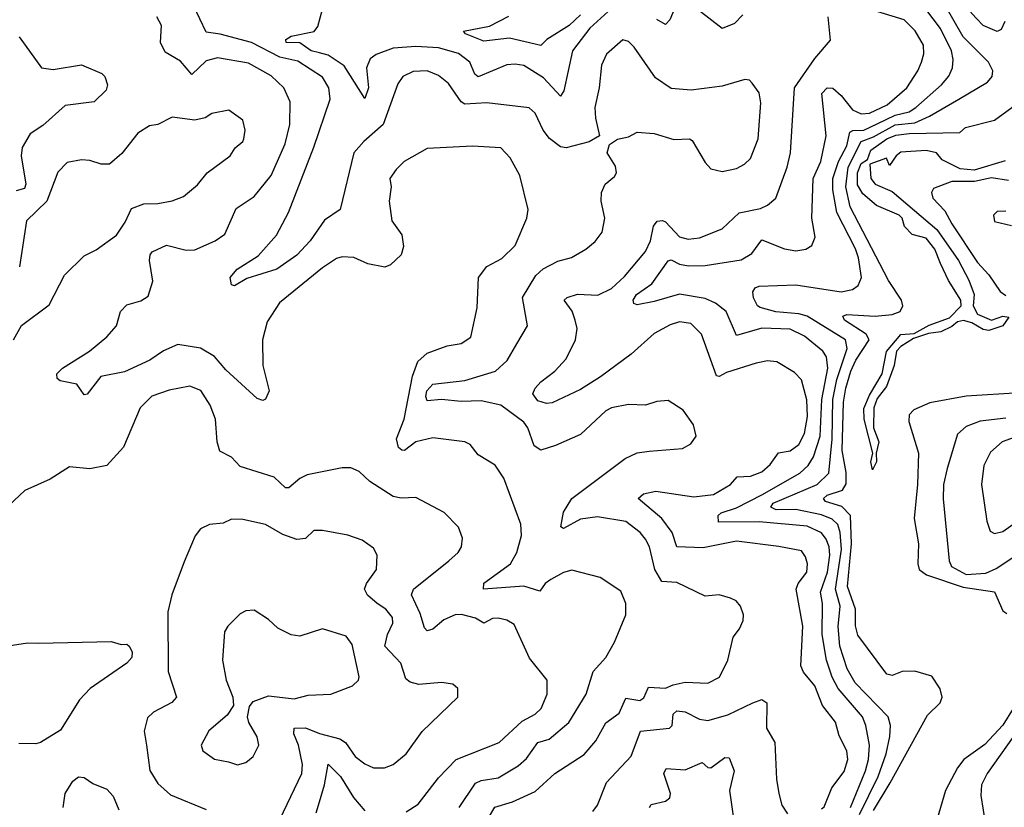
# Model space of a CAD drawing. Extents: x 1954683 to 2060285, y 904798 to 1016299.
# Tile 349 of 472: x 2004108 to 2007580, y 983116 to 985895. Entities that reach past the tile are written whole.
import ezdxf

# ---------------------------------------------------------------- set-up
doc = ezdxf.new("R2010")
doc.units = 0

msp = doc.modelspace()

# ---------------------------------------------------------------- linework, layer by layer
at = {"layer": '0CON10XD'}
for points in [[(2007581.7, 985888.3), (2007569.3, 985860.7), (2007555, 985853.8), (2007505, 985874.2), (2007480.9, 985900.9), (2007385, 986008.2), (2007365, 986043.2), (2007358.6, 986075), (2007357.4, 986172.6), (2007395, 986213.8), (2007406, 986235), (2007415.6, 986315), (2007465, 986520.3), (2007496.8, 986583.2), (2007509.4, 986625), (2007536.4, 986665), (2007549.6, 986700.4), (2007577, 986733), (2007599.5, 986775)], [(2005693.8, 982966.2), (2005783.8, 983116.2), (2005845, 983135.3), (2005925, 983172.1), (2005995, 983235.4), (2006097.9, 983302.1), (2006139.9, 983350.1), (2006175, 983413.5), (2006222, 983448), (2006245, 983501.2), (2006295, 983492.7), (2006308.4, 983501.6), (2006325, 983539.5), (2006385, 983536.2), (2006412.4, 983547.6), (2006455, 983557.3), (2006535, 983553.8), (2006575.5, 983575), (2006605.5, 983635), (2006623.8, 983716.2), (2006646.2, 983745), (2006658.8, 983775), (2006660, 983795), (2006650, 983825), (2006634.5, 983844.5), (2006615, 983854.3), (2006575, 983865.5), (2006525, 983860.9), (2006425, 983909.6), (2006372.4, 983912.4), (2006348, 983955), (2006328.2, 984035), (2006315, 984062.2), (2006296, 984086), (2006245, 984124.3), (2006145, 984140.7), (2006085, 984132), (2006025, 984099.2), (2006016, 984106), (2006025, 984157.5), (2006055, 984205.4), (2006243, 984347), (2006285, 984366.9), (2006327.9, 984372.1), (2006445, 984381.4), (2006475, 984398.8), (2006493.8, 984425), (2006484.3, 984465), (2006447.6, 984517.6), (2006395, 984551.4), (2006355, 984548.1), (2006315, 984534.4), (2006255, 984537.1), (2006195, 984525.4), (2006175, 984514.4), (2006085, 984431.4), (2005997.8, 984392.2), (2005945, 984376.4), (2005921.4, 984391.4), (2005899.4, 984455), (2005885.9, 984475), (2005805, 984535.2), (2005735, 984550.2), (2005665, 984547.6), (2005594.8, 984555.2), (2005545, 984550), (2005539.6, 984565), (2005543.8, 984585), (2005565, 984608.5), (2005677.6, 984622.4), (2005785.2, 984654.8), (2005827.2, 984692.8), (2005860.9, 984750.9), (2005898.9, 984815), (2005881.2, 984915), (2005927.3, 984992.7), (2005953.6, 985016.4), (2006005, 985042.5), (2006054.1, 985055.9), (2006104.6, 985085.4), (2006137.3, 985112.7), (2006162.2, 985145), (2006171.1, 985195), (2006158.6, 985255), (2006159.2, 985285), (2006171.9, 985315), (2006205, 985341.8), (2006212, 985355), (2006208.7, 985378.7), (2006180, 985425), (2006187.5, 985455), (2006216, 985474), (2006255, 985482), (2006285, 985498), (2006345, 985494), (2006415, 985472.9), (2006470, 985475), (2006479.1, 985469.1), (2006525, 985391.2), (2006545, 985368.6), (2006585, 985358.9), (2006635, 985369.5), (2006664.2, 985385), (2006684.4, 985405), (2006712.2, 985475), (2006721.9, 985601.9), (2006715, 985636.7), (2006691.4, 985671.4), (2006681.7, 985681.7), (2006665, 985684.2), (2006585, 985661.1), (2006476.1, 985646.1), (2006405, 985652), (2006349.4, 985689.4), (2006275, 985798.1), (2006255, 985818.1), (2006235, 985824.4), (2006176.9, 985773.1), (2006158.9, 985735), (2006151.5, 985655), (2006136.5, 985585), (2006137.9, 985547.9), (2006152.5, 985485), (2006115.8, 985464.2), (2006035, 985442.7), (2006015, 985446.5), (2005976.2, 985476.2), (2005953.4, 985505), (2005925.8, 985565.8), (2005903.9, 985583.9), (2005755, 985601.6), (2005676.9, 985596.9), (2005664.6, 985605), (2005619.7, 985669.7), (2005585, 985698.5), (2005545, 985715.2), (2005495, 985712.7), (2005458.9, 985695), (2005440.9, 985669.1), (2005389.7, 985525), (2005320.8, 985465), (2005285.8, 985425), (2005237.5, 985225), (2005182.7, 985187.3), (2005132, 985115), (2005085, 985063.9), (2005014.3, 985015), (2004908.1, 984981.9), (2004865, 984956.2), (2004855, 984960), (2004850, 984985), (2004874.5, 985015), (2004948.3, 985061.7), (2005013.1, 985135), (2005055.3, 985215), (2005145.2, 985445), (2005202.5, 985615), (2005198, 985655), (2005175, 985692.5), (2005088.2, 985748.2), (2005025, 985763.4), (2004925, 985814.2), (2004815, 985844.4), (2004765, 985851.1), (2004720.4, 985945)], [(2006235, 985972.7), (2006118, 985865), (2006057.6, 985785), (2006026.1, 985643.9), (2006015, 985625.7), (2005955, 985690.5), (2005885, 985733.5), (2005855, 985738.7), (2005825, 985735.3), (2005725, 985693.8), (2005712.7, 985702.7), (2005695, 985745.4), (2005655, 985776.1), (2005585, 985796.1), (2005505, 985800.6), (2005425, 985794.4), (2005365, 985772.4), (2005343.1, 985756.9), (2005331, 985725), (2005337.4, 985655), (2005325, 985617.5), (2005251.7, 985731.7), (2005195, 985770.4), (2005165, 985777.8), (2005135.3, 985785), (2005095, 985813.8), (2005047.1, 985815), (2005045.6, 985825), (2005065, 985836.6), (2005146.2, 985853.8), (2005159.1, 985870.9), (2005175, 985932)], [(2006425, 985954), (2006400.9, 985895), (2006385, 985877.8), (2006355, 985895.5)], [(2006657.4, 985912.6), (2006628.9, 985881.1), (2006585, 985864.4), (2006465, 985957.5)], [(2007069.5, 983090.5), (2007135.7, 983225), (2007163.3, 983305), (2007175.9, 983365.9), (2007178.6, 983405), (2007170.6, 983435), (2007054, 983555), (2007026, 983605), (2006999.9, 983685), (2006994.3, 983754.3), (2007000.8, 983825), (2006985.1, 983885), (2007005.6, 984025), (2007001.7, 984085), (2006993.3, 984113.3), (2006972.9, 984132.9), (2006935, 984147.9), (2006845, 984166.2), (2006775, 984165.9), (2006757.1, 984175), (2006765, 984188.8), (2006920.6, 984255), (2006961.2, 984295), (2006973.2, 984415), (2006975.8, 984555), (2006989.3, 984625), (2007025.5, 984735), (2007019.8, 984765), (2006885, 984849.3), (2006855, 984857.7), (2006774.7, 984864.7), (2006719.3, 984879.3), (2006710, 984885), (2006695, 984913.8), (2006693.5, 984935), (2006700.9, 984949.1), (2006715, 984954.6), (2006845, 984959.8), (2007005, 984935.3), (2007045, 984942.9), (2007065, 984957.5), (2007076.1, 984985), (2007065.6, 985055), (2007055, 985087.1), (2006989.1, 985215), (2006975.9, 985295), (2006975.9, 985335), (2006995.6, 985394.4), (2007025, 985450), (2007035, 985498.1), (2007046, 985504), (2007085, 985505.7), (2007132.1, 985527.9), (2007195, 985557.7), (2007245, 985570), (2007268.5, 985585), (2007358.4, 985665), (2007384.4, 985695.6), (2007397.1, 985725), (2007400, 985755), (2007394.4, 985785), (2007355, 985863.5), (2007277.6, 985967.6)], [(2007118.2, 983105), (2007177.7, 983202.4), (2007309.1, 983440.9), (2007353.8, 983485), (2007361.2, 983505), (2007353.9, 983533.9), (2007325, 983578.8), (2007265, 983596), (2007220, 983595), (2007185, 983581.2), (2007165.9, 983585.9), (2007063.3, 983723.3), (2007055.8, 983755.8), (2007055.7, 983815), (2007026.7, 983895), (2007040.6, 984045), (2007037.9, 984145), (2007006.7, 984176.7), (2006950, 984195), (2006942.5, 984205), (2006955, 984216.9), (2007009.1, 984235), (2007022.6, 984257.4), (2007022.9, 984297.1), (2007008.7, 984375), (2007013.3, 984545), (2007020.7, 984595), (2007039.1, 984655), (2007056.7, 984693.3), (2007103.7, 984765), (2007093.4, 984785), (2007016.5, 984835), (2007010.5, 984849.5), (2007024.8, 984855.2), (2007125, 984849.4), (2007184.8, 984855.2), (2007213.1, 984865), (2007221.8, 984885), (2007217.2, 984905), (2007171.6, 984975), (2007036.7, 985235), (2007021, 985305), (2007029.2, 985375), (2007074.9, 985465.1), (2007118.8, 985481.2), (2007195, 985523.9), (2007265, 985531.2), (2007315.9, 985554.1), (2007419.3, 985615), (2007521.2, 985675), (2007537.5, 985695), (2007540, 985715), (2007524.2, 985745), (2007435, 985835.2), (2007371.1, 985945)], [(2006085, 985911.7), (2006045, 985875.2), (2005966.7, 985825), (2005945, 985803.6), (2005835, 985829.6), (2005745, 985819.6), (2005680, 985845), (2005673.3, 985855), (2005765, 985872.5), (2005832.5, 985907.5)], [(2007265.7, 985855.7), (2007227.5, 985895), (2007115, 985929.2)], [(2005455.5, 984375.5), (2005443.8, 984385), (2005436, 984416), (2005463.9, 984485), (2005493.2, 984636.8), (2005511.6, 984688.4), (2005545, 984718.8), (2005615, 984744.5), (2005665, 984751.9), (2005699.2, 984775), (2005721.1, 984878.9), (2005725.5, 984985), (2005755, 985024.5), (2005807.4, 985052.6), (2005855, 985098.1), (2005896.5, 985195), (2005900.5, 985225), (2005871.8, 985345), (2005837.4, 985407.4), (2005805, 985443.1), (2005705, 985448.5), (2005545, 985440), (2005463.8, 985395), (2005435, 985366.2), (2005412.9, 985335), (2005417.1, 985305), (2005411.1, 985255), (2005420, 985185), (2005455.5, 985135.5), (2005461.4, 985095), (2005452.5, 985065), (2005415, 985030.6), (2005395, 985022.2), (2005335, 985033.8), (2005285.4, 985055.4), (2005245, 985057.8), (2005225, 985052.5), (2005175, 985019.5), (2005024.3, 984895.7), (2004980.6, 984829.4), (2004963.4, 984765), (2004965.3, 984675.3), (2004987.3, 984585), (2004975, 984555.8), (2004965, 984550.8), (2004945, 984558.1), (2004835, 984659.2), (2004795, 984706.8), (2004745, 984736.2), (2004665, 984749.3), (2004615, 984727.1), (2004566.3, 984693.7), (2004477.5, 984652.5), (2004394.1, 984635.9), (2004345, 984573.8), (2004335, 984571.2), (2004308.9, 984608.9), (2004250.5, 984620.5), (2004239.3, 984629.3), (2004238.8, 984645), (2004258.8, 984665), (2004354.2, 984725), (2004415, 984775.7), (2004449.4, 984815), (2004463.5, 984865), (2004485, 984889.2), (2004535, 984902.9), (2004560.3, 984919.7), (2004577.6, 984972.4), (2004565.4, 985045), (2004567.3, 985065), (2004575, 985076.4), (2004625, 985099.6), (2004695, 985082.1), (2004725, 985082.9), (2004797.1, 985115), (2004831.3, 985138.7), (2004871.5, 985228.5), (2004935, 985271.5), (2004994.7, 985345), (2005043.3, 985456.7), (2005060.6, 985525), (2005062, 985605), (2005039.6, 985655), (2004995, 985696.8), (2004915, 985741.2), (2004805, 985760), (2004765, 985750), (2004715, 985701.2), (2004675, 985748.2), (2004620.9, 985780.9), (2004604.5, 985815), (2004608.2, 985875), (2004591.2, 985905)], [(2006935, 983110), (2006945, 983117.5), (2006972.1, 983185), (2007015, 983242.2), (2007028.1, 983285), (2007025.3, 983315), (2006998, 983368), (2006985, 983415.7), (2006938.9, 983475), (2006911.9, 983545), (2006872.4, 983592.4), (2006862.5, 983615), (2006869.6, 983755), (2006846.3, 983885), (2006852.7, 983905), (2006883.3, 983945), (2006885.9, 983975), (2006879.5, 983999.5), (2006865, 984020.6), (2006785, 984036.4), (2006635, 984055.2), (2006518.3, 984031.7), (2006425.4, 984035.4), (2006408.8, 984085), (2006372, 984135), (2006288.6, 984205), (2006307.7, 984222.3), (2006351.2, 984231.2), (2006485, 984211.1), (2006555, 984219.2), (2006614.5, 984255), (2006637.8, 984282.2), (2006685, 984284.3), (2006725, 984299.8), (2006754.2, 984325), (2006783.3, 984366.7), (2006825, 984373.2), (2006855, 984396.6), (2006875.6, 984434.4), (2006885.6, 984494.4), (2006884.2, 984554.2), (2006865, 984624.3), (2006840.7, 984650.7), (2006778.2, 984688.2), (2006745, 984691.3), (2006705, 984682.7), (2006600.1, 984649.9), (2006575, 984636.4), (2006565, 984637.8), (2006511.8, 984785), (2006475, 984823.6), (2006435, 984828.9), (2006401.5, 984818.5), (2006345, 984788.2), (2006264.4, 984715), (2006156.2, 984635), (2006085, 984590.6), (2005985, 984542.6), (2005965, 984540.4), (2005935, 984550), (2005917.5, 984575), (2005925.6, 984594.4), (2005945, 984616.9), (2005995.3, 984654.7), (2006035, 984698.8), (2006067.5, 984765), (2006073.3, 984805), (2006067.1, 984835), (2006056, 984866), (2006027.5, 984905), (2006038, 984915), (2006075, 984926.9), (2006147, 984923), (2006195, 984946.2), (2006240.8, 984989.2), (2006315, 985077.3), (2006332.3, 985115), (2006343.4, 985166.6), (2006355.9, 985184.1), (2006375, 985186.6), (2006385, 985181.5), (2006435, 985129.4), (2006465, 985120.7), (2006505, 985125.4), (2006585, 985157.3), (2006645, 985213.8), (2006720.8, 985229.2), (2006745, 985240.5), (2006774.1, 985265.9), (2006813.9, 985375), (2006825.9, 985425), (2006839.8, 985655), (2006912.2, 985757.8), (2006966.7, 985823.3), (2006958.7, 985905)], [(2007037.2, 983115), (2007090, 983245), (2007101.5, 983285), (2007104.5, 983334.5), (2007091.6, 983405), (2007080.2, 983435), (2006994.4, 983534.5), (2006973, 983575), (2006953.2, 983635), (2006937.8, 983725), (2006938.6, 983835), (2006932.4, 983875), (2006956.2, 983945), (2006964.7, 984005), (2006962.4, 984035), (2006952.1, 984062.1), (2006935, 984083.9), (2006885, 984108), (2006715, 984123.2), (2006572.2, 984122.2), (2006571, 984145), (2006581.6, 984155), (2006635, 984172), (2006725, 984218.7), (2006858.6, 984295), (2006888.3, 984321.7), (2006907.6, 984352.4), (2006930.7, 984425), (2006936.2, 984555), (2006958.2, 984665), (2006952.6, 984705), (2006940, 984725), (2006875, 984778.1), (2006825, 984803.2), (2006725, 984806.3), (2006635, 984780.4), (2006599.1, 984865), (2006561.1, 984895), (2006525, 984911), (2006435, 984926.3), (2006345, 984900.4), (2006285, 984889.4), (2006273.1, 984893.1), (2006270.9, 984905), (2006283.3, 984925), (2006336.7, 984963.3), (2006395, 985044.7), (2006405, 985047.7), (2006435, 985032.9), (2006466.1, 985026.1), (2006525, 985027.3), (2006651.8, 985048.2), (2006689.7, 985070.3), (2006725, 985117.7), (2006805, 985086.7), (2006845, 985079.1), (2006880, 985085), (2006901.7, 985098.3), (2006912.6, 985127.4), (2006901.1, 985195), (2006905.6, 985335), (2006932.8, 985395), (2006951.7, 985485), (2006936.8, 985635), (2006955, 985654.6), (2006975, 985653.1), (2007005, 985627.3), (2007045, 985577.1), (2007075, 985562.4), (2007105, 985564.8), (2007167.1, 985595), (2007235.8, 985655), (2007275.5, 985714.5), (2007288.1, 985745), (2007296.3, 985775), (2007294.8, 985804.8), (2007265.7, 985855.7)], [(2004105.6, 985835), (2004185, 985725.8), (2004225, 985719.6), (2004325, 985735.5), (2004397.5, 985705), (2004407.5, 985695), (2004417.5, 985665), (2004413, 985647), (2004370, 985605), (2004267.6, 985592.4), (2004188.8, 985521.2), (2004145, 985492.2), (2004115.8, 985444.2), (2004112.6, 985415), (2004129.1, 985315), (2004125, 985300), (2004095, 985291.3)], [(2007436, 984834), (2007415, 984829.1), (2007395, 984812.1), (2007356.1, 984793.9), (2007312.4, 984787.6), (2007260, 984770), (2007215, 984741.8), (2007199.6, 984725), (2007191.9, 984675), (2007165, 984600.8), (2007132.2, 984557.8), (2007119.5, 984525), (2007119.2, 984455), (2007137.3, 984405), (2007127.8, 984365), (2007129.3, 984335), (2007115, 984306.7), (2007109.2, 984335), (2007116.7, 984365), (2007085.3, 984485), (2007085, 984523.3), (2007105, 984570.5), (2007149.3, 984645), (2007165, 984724.5), (2007215, 984784.6), (2007262, 984788), (2007315, 984816.8), (2007387.3, 984842.7), (2007428.5, 984885), (2007427.3, 984905), (2007382.9, 984975), (2007354.6, 985035), (2007334.6, 985085), (2007305, 985124.2), (2007255, 985136.9), (2007228.1, 985165), (2007219.4, 985195), (2007209.2, 985205), (2007129.9, 985239.9), (2007081, 985281), (2007062.9, 985312.9), (2007062.2, 985355), (2007075, 985387.1), (2007097.9, 985402.1), (2007108.8, 985435), (2007166.2, 985475), (2007197.5, 985487.5), (2007245, 985493.7), (2007423.3, 985496.7), (2007443.3, 985515), (2007545, 985540), (2007663.5, 985626.5)], [(2004085.8, 984765), (2004114.4, 984815.6), (2004211.3, 984888.7), (2004265, 984993.1), (2004335, 985062.2), (2004377.4, 985082.6), (2004448.9, 985135), (2004479.8, 985180.2), (2004501.7, 985228.3), (2004545, 985245.5), (2004595, 985246.5), (2004645, 985255.8), (2004685, 985270.8), (2004735, 985312), (2004768.8, 985355), (2004850, 985415), (2004867, 985443), (2004894, 985465), (2004898.1, 985475), (2004902.9, 985505), (2004895, 985540), (2004845, 985575.7), (2004785, 985564), (2004761.3, 985548.7), (2004725, 985540), (2004645, 985551.4), (2004595, 985525.6), (2004565, 985520), (2004524.2, 985495), (2004467.6, 985422.4), (2004424.4, 985385.6), (2004395, 985385.5), (2004355, 985398.5), (2004325, 985401.1), (2004275, 985390.8), (2004242.6, 985357.4), (2004203.3, 985255), (2004131.4, 985185), (2004106.5, 985023.5)], [(2007583.3, 985396.7), (2007473.9, 985363.9), (2007425, 985369.1), (2007360.8, 985400.8), (2007340.6, 985425), (2007305, 985433.8), (2007215, 985427.5), (2007198.8, 985415), (2007175, 985380), (2007165, 985406.2), (2007106, 985385), (2007109.5, 985335), (2007124.5, 985315), (2007185, 985289.2), (2007342.1, 985155), (2007418, 985045), (2007455, 984975.7), (2007473.5, 984925), (2007470.5, 984885), (2007485, 984856), (2007535, 984834.4), (2007575, 984848.9), (2007595.5, 984845.5), (2007575.2, 984814.8), (2007525, 984798.2), (2007505, 984801.5), (2007465.4, 984825.4), (2007436, 984834)], [(2007595, 985327.9), (2007535, 985337.3), (2007475, 985324.3), (2007395, 985324.2), (2007330.5, 985299.5), (2007323.1, 985285), (2007327.8, 985265), (2007370.6, 985220.6), (2007395.3, 985175.3), (2007485, 985037.8), (2007525.8, 984995), (2007565.4, 984935.4), (2007585, 984921.9)], [(2007585, 985218.9), (2007555, 985218.6), (2007542.5, 985205), (2007545, 985183.3), (2007605, 985168.8)], [(2005470.6, 983099.4), (2005513.4, 983126.6), (2005585, 983219.5), (2005646.4, 983285), (2005798.1, 983345), (2005880.1, 983419.9), (2005925.6, 983445), (2005947.1, 983465), (2005967.3, 983515), (2005967.7, 983565), (2005905, 983642), (2005851.2, 983761.2), (2005826.1, 983776.1), (2005795, 983783.6), (2005775, 983781.5), (2005745, 983765.5), (2005715, 983782.7), (2005665.8, 983795.8), (2005643.8, 983795), (2005603.2, 983776.8), (2005565, 983744.6), (2005545, 983738.6), (2005535, 983748.8), (2005520.1, 983800.1), (2005489.2, 983865), (2005496.5, 983885), (2005621.5, 983985), (2005654.3, 984015), (2005665.6, 984035), (2005668.9, 984065), (2005654.6, 984104.6), (2005605, 984155.7), (2005505, 984208.6), (2005452.8, 984207.2), (2005425, 984212.9), (2005342.5, 984265), (2005305, 984300.6), (2005275, 984313.3), (2005245, 984313.3), (2005121.1, 984288.9), (2005095, 984275.6), (2005057.1, 984242.9), (2005045, 984243.3), (2005005, 984280.8), (2004885, 984318.2), (2004855, 984351.4), (2004813, 984373), (2004804.5, 984405), (2004797.8, 984485), (2004778.9, 984535), (2004746.9, 984586.9), (2004707.9, 984602.1), (2004635, 984587.3), (2004573.9, 984566.1), (2004532.9, 984525), (2004473.3, 984386.7), (2004415, 984321.5), (2004355, 984310.4), (2004283.2, 984316.8), (2004215, 984274), (2004125.9, 984234.1), (2004069.7, 984180.3)], [(2007635, 984578.5), (2007445, 984566.9), (2007317.1, 984542.9), (2007261.3, 984518.7), (2007245, 984501.2), (2007243.3, 984476.8), (2007277.1, 984365), (2007274.5, 984255), (2007262.5, 984135), (2007277.6, 984045), (2007274.6, 983975), (2007279.6, 983955), (2007305.9, 983935.9), (2007435, 983893), (2007545, 983876.4), (2007575, 983808.9), (2007589.2, 983799.2)], [(2007585, 984489.3), (2007495, 984478.4), (2007445, 984459.3), (2007415, 984432.2), (2007379, 984311), (2007365.8, 984255), (2007364.2, 984204.2), (2007385.9, 983985), (2007394, 983965), (2007445, 983937.5), (2007515, 983942.2), (2007551.2, 983958.8), (2007635, 984013.6)], [(2005657.2, 983115), (2005715, 983200.4), (2005735, 983210.4), (2005795, 983220.2), (2005865, 983262), (2005895, 983288.2), (2005935, 983344.6), (2005975, 983356.6), (2006044.6, 983415), (2006105.3, 983515), (2006130, 983595), (2006174.5, 983645), (2006205, 983698), (2006245.5, 983794.5), (2006245.7, 983835), (2006228, 983878), (2006155, 983926.9), (2006055, 983952.7), (2006025, 983944.5), (2005980.3, 983919.7), (2005960.9, 983905), (2005941.5, 983878.5), (2005885.7, 983895.7), (2005743.8, 983885), (2005745, 983906.8), (2005838.1, 983975), (2005861.3, 984015), (2005877.8, 984075), (2005875.4, 984115.4), (2005815, 984277.5), (2005785, 984322.9), (2005725, 984360), (2005696.3, 984396.3), (2005677.5, 984405), (2005565, 984419.4), (2005505, 984405.4), (2005465, 984375.4), (2005455.5, 984375.5)], [(2007615, 984420.7), (2007572.1, 984405), (2007531, 984369), (2007507.5, 984322.5), (2007499.4, 984255), (2007517.9, 984125), (2007530.2, 984090.2), (2007545, 984082.2), (2007575, 984089.6), (2007630.8, 984129.2)], [(2005025, 983072.9), (2005102.5, 983235), (2005105, 983266.7), (2005090.9, 983335), (2005074.7, 983375.3), (2005075, 983395.5), (2005115, 983396.7), (2005165, 983375.9), (2005237, 983357), (2005256.2, 983345), (2005290.9, 983295), (2005325, 983269.6), (2005355, 983255.5), (2005394.6, 983255.4), (2005425, 983266.7), (2005470, 983305), (2005527.2, 983382.8), (2005652.5, 983505), (2005652.5, 983535), (2005635, 983550), (2005595, 983555.7), (2005515, 983548.8), (2005485, 983557.1), (2005468.8, 983568.8), (2005452.3, 983625), (2005395.8, 983685), (2005404.3, 983725), (2005424, 983765), (2005422.8, 983785), (2005398.7, 983815), (2005368.5, 983835), (2005333.8, 983863.8), (2005323.9, 983885), (2005330.4, 983905), (2005365.6, 983955), (2005368.6, 984005), (2005355, 984030), (2005315, 984058.8), (2005265, 984075.8), (2005175, 984092.5), (2005145, 984092.5), (2005115.5, 984064.5), (2005085, 984060.9), (2005035, 984078.2), (2004975, 984113.8), (2004895, 984131.5), (2004855, 984132.2), (2004825, 984117.9), (2004776.6, 984113.4), (2004745, 984098.8), (2004725.8, 984074.2), (2004688.1, 983981.9), (2004643.5, 983865), (2004630, 983805), (2004631.6, 983595), (2004660.5, 983505), (2004644.1, 983485.9), (2004578.9, 983451.1), (2004558, 983432), (2004546.9, 983385), (2004554.5, 983334.5), (2004566.2, 983246.2), (2004595, 983200), (2004639.9, 983159.9), (2004765, 983108.2)], [(2004876.1, 983266.1), (2004905, 983273.8), (2004931.2, 983295), (2004950.8, 983335), (2004945.6, 983365), (2004916.2, 983415), (2004911.2, 983435), (2004918.3, 983471.7), (2004931.2, 983488.8), (2004985, 983509.4), (2005075, 983498.5), (2005125, 983511.5), (2005205, 983514.5), (2005281.2, 983545), (2005302, 983565), (2005304.3, 983575.7), (2005279.8, 983689.8), (2005259.5, 983719.5), (2005175, 983745.7), (2005095, 983720), (2005065, 983724), (2005018.3, 983748.3), (2004985, 983778.8), (2004935, 983811.2), (2004905, 983808.8), (2004885, 983798), (2004841.2, 983755), (2004830, 983735), (2004823.1, 983635), (2004836, 983565), (2004858.8, 983505), (2004861.2, 983475), (2004838.7, 983441.3), (2004775, 983386), (2004747.5, 983335), (2004754, 983315), (2004795, 983286.2), (2004843.6, 983276.4), (2004876.1, 983266.1)], [(2004035, 983681.1), (2004135, 983695.8), (2004175.4, 983695.4), (2004430.3, 983700.3), (2004465, 983690), (2004485, 983691.2), (2004493.3, 983685), (2004504.2, 983664.2), (2004502.5, 983645), (2004485.4, 983624.6), (2004355.5, 983535), (2004318.5, 983495), (2004251.7, 983388.3), (2004181.2, 983345), (2004165, 983339.6), (2004105, 983340.5)], [(2006129.3, 983100.7), (2006145, 983123.3), (2006176.6, 983203.4), (2006264.3, 983295.7), (2006296.7, 983385), (2006399.2, 983395), (2006408.2, 983405), (2006411.9, 983445), (2006425, 983456.7), (2006455, 983452.6), (2006505, 983426.5), (2006535, 983422), (2006605, 983441.8), (2006692.9, 983485), (2006725, 983496.5), (2006742.9, 983485), (2006741.5, 983395), (2006771.1, 983345), (2006776.7, 983215), (2006784.5, 983165), (2006795, 983123.3), (2006815, 983092.5)], [(2007611.8, 983465), (2007575, 983405.5), (2007512, 983338), (2007437.3, 983285), (2007414.5, 983254.5), (2007372.4, 983175), (2007337.7, 983055)], [(2007610.9, 983365), (2007519.2, 983235), (2007499.6, 983195), (2007497.1, 983157.1), (2007514.3, 983054.3)], [(2006328.5, 983115), (2006335, 983125.4), (2006385, 983137.5), (2006400.2, 983149.8), (2006402.5, 983165), (2006378.9, 983235), (2006387.6, 983252.4), (2006455, 983248.1), (2006514.2, 983274.2), (2006535, 983255.8), (2006545, 983255.6), (2006595, 983291.5), (2006609.8, 983289.8), (2006627.1, 983245), (2006610.6, 983175), (2006623.3, 983085)], [(2005153.6, 983096.4), (2005164.4, 983135), (2005182.8, 983195), (2005195, 983267.8), (2005239.1, 983225), (2005285, 983150.9), (2005325, 983103.8)], [(2004261.2, 983115), (2004268.4, 983165), (2004295, 983207.5), (2004315, 983223.5), (2004335, 983221.1), (2004365, 983199.4), (2004415, 983179.5), (2004437.7, 983155), (2004456.6, 983106.6)]]:
    msp.add_lwpolyline(points, dxfattribs=at)

doc.saveas('drawing.dxf')
